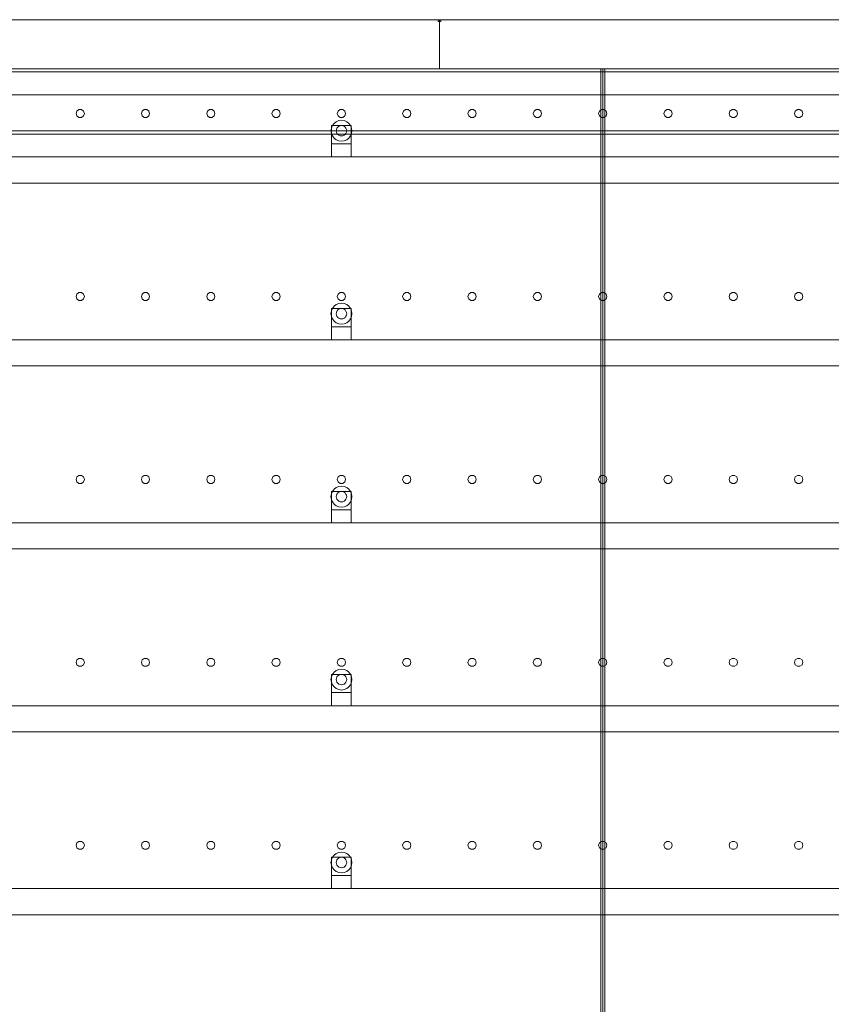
# Model space of a CAD drawing. Header units: millimetres. Extents: x -2233 to 65662, y -50530 to 6847.
# Tile 763 of 802: x 55569 to 56811, y 1493 to 3000. Entities that reach past the tile are written whole.
import ezdxf

# ---------------------------------------------------------------- set-up
doc = ezdxf.new("R2010")
doc.units = ezdxf.units.MM
doc.layers.add('lateral_secador', color=7, linetype='Continuous', lineweight=0)

msp = doc.modelspace()

# ---------------------------------------------------------------- linework, layer by layer
at = {"layer": 'lateral_secador'}
for p, q in [((55211.134, 3000), (56211.134, 3000)), ((56209.134, 3000), (56213.134, 3000)), ((56209.134, 3000), (56209.134, 2997)), ((56211.134, 2925), (56211.134, 3000)), ((56211.134, 3000), (57211.134, 3000)), ((56213.134, 2997), (56213.134, 3000)), ((56209.134, 2997), (56213.134, 2997)), ((40461.134, 2925), (60461.134, 2925)), ((55211.134, 2925), (56211.134, 2925)), ((55561.134, 2925), (56461.134, 2925)), ((56211.134, 2925), (57211.134, 2925)), ((56458.134, 2925), (56464.134, 2925)), ((56458.134, 2925), (56458.134, 60)), ((56461.134, 0), (56461.134, 2925)), ((56461.134, 2925), (57461.134, 2925)), ((56464.134, 60), (56464.134, 2925)), ((40461.134, 2920), (60461.134, 2920)), ((40461.134, 2885), (60461.134, 2885)), ((55655.997, 2860.082), (55654.784, 2856.35)), ((55654.784, 2856.35), (55655.997, 2852.618)), ((55659.172, 2862.389), (55655.997, 2860.082)), ((55655.997, 2852.618), (55659.172, 2850.311)), ((55663.096, 2862.389), (55659.172, 2862.389)), ((55659.172, 2850.311), (55663.096, 2850.311)), ((55666.271, 2860.082), (55663.096, 2862.389)), ((55663.096, 2850.311), (55666.271, 2852.618)), ((55667.484, 2856.35), (55666.271, 2860.082)), ((55666.271, 2852.618), (55667.484, 2856.35)), ((55755.997, 2860.082), (55754.784, 2856.35)), ((55754.784, 2856.35), (55755.997, 2852.618)), ((55759.172, 2862.389), (55755.997, 2860.082)), ((55755.997, 2852.618), (55759.172, 2850.311)), ((55763.096, 2862.389), (55759.172, 2862.389)), ((55759.172, 2850.311), (55763.096, 2850.311)), ((55766.271, 2860.082), (55763.096, 2862.389)), ((55763.096, 2850.311), (55766.271, 2852.618)), ((55767.484, 2856.35), (55766.271, 2860.082)), ((55766.271, 2852.618), (55767.484, 2856.35)), ((55855.997, 2860.082), (55854.784, 2856.35)), ((55854.784, 2856.35), (55855.997, 2852.618)), ((55859.172, 2862.389), (55855.997, 2860.082)), ((55855.997, 2852.618), (55859.172, 2850.311)), ((55863.096, 2862.389), (55859.172, 2862.389)), ((55859.172, 2850.311), (55863.096, 2850.311)), ((55866.271, 2860.082), (55863.096, 2862.389)), ((55863.096, 2850.311), (55866.271, 2852.618)), ((55867.484, 2856.35), (55866.271, 2860.082)), ((55866.271, 2852.618), (55867.484, 2856.35)), ((55955.997, 2860.082), (55954.784, 2856.35)), ((55954.784, 2856.35), (55955.997, 2852.618)), ((55959.172, 2862.389), (55955.997, 2860.082)), ((55955.997, 2852.618), (55959.172, 2850.311)), ((55963.096, 2862.389), (55959.172, 2862.389)), ((55959.172, 2850.311), (55963.096, 2850.311)), ((55966.271, 2860.082), (55963.096, 2862.389)), ((55963.096, 2850.311), (55966.271, 2852.618)), ((55967.484, 2856.35), (55966.271, 2860.082)), ((55966.271, 2852.618), (55967.484, 2856.35)), ((56055.997, 2860.082), (56054.784, 2856.35)), ((56054.784, 2856.35), (56055.997, 2852.618)), ((56059.172, 2862.389), (56055.997, 2860.082)), ((56055.997, 2852.618), (56059.172, 2850.311)), ((56063.096, 2862.389), (56059.172, 2862.389)), ((56059.172, 2850.311), (56063.096, 2850.311)), ((56066.271, 2860.082), (56063.096, 2862.389)), ((56063.096, 2850.311), (56066.271, 2852.618)), ((56067.484, 2856.35), (56066.271, 2860.082)), ((56066.271, 2852.618), (56067.484, 2856.35)), ((56155.997, 2860.082), (56154.784, 2856.35)), ((56154.784, 2856.35), (56155.997, 2852.618)), ((56159.172, 2862.389), (56155.997, 2860.082)), ((56155.997, 2852.618), (56159.172, 2850.311)), ((56163.096, 2862.389), (56159.172, 2862.389)), ((56159.172, 2850.311), (56163.096, 2850.311)), ((56166.271, 2860.082), (56163.096, 2862.389)), ((56163.096, 2850.311), (56166.271, 2852.618)), ((56167.484, 2856.35), (56166.271, 2860.082)), ((56166.271, 2852.618), (56167.484, 2856.35)), ((56255.997, 2860.082), (56254.784, 2856.35)), ((56254.784, 2856.35), (56255.997, 2852.618)), ((56259.172, 2862.389), (56255.997, 2860.082)), ((56255.997, 2852.618), (56259.172, 2850.311)), ((56263.096, 2862.389), (56259.172, 2862.389)), ((56259.172, 2850.311), (56263.096, 2850.311)), ((56266.271, 2860.082), (56263.096, 2862.389)), ((56263.096, 2850.311), (56266.271, 2852.618)), ((56267.484, 2856.35), (56266.271, 2860.082)), ((56266.271, 2852.618), (56267.484, 2856.35)), ((56355.997, 2860.082), (56354.784, 2856.35)), ((56354.784, 2856.35), (56355.997, 2852.618)), ((56359.172, 2862.389), (56355.997, 2860.082)), ((56355.997, 2852.618), (56359.172, 2850.311)), ((56363.096, 2862.389), (56359.172, 2862.389)), ((56359.172, 2850.311), (56363.096, 2850.311)), ((56366.271, 2860.082), (56363.096, 2862.389)), ((56363.096, 2850.311), (56366.271, 2852.618)), ((56367.484, 2856.35), (56366.271, 2860.082)), ((56366.271, 2852.618), (56367.484, 2856.35)), ((56455.997, 2860.082), (56454.784, 2856.35)), ((56454.784, 2856.35), (56455.997, 2852.618)), ((56459.172, 2862.389), (56455.997, 2860.082)), ((56455.997, 2852.618), (56459.172, 2850.311)), ((56463.096, 2862.389), (56459.172, 2862.389)), ((56459.172, 2850.311), (56463.096, 2850.311)), ((56466.271, 2860.082), (56463.096, 2862.389)), ((56463.096, 2850.311), (56466.271, 2852.618)), ((56467.484, 2856.35), (56466.271, 2860.082)), ((56466.271, 2852.618), (56467.484, 2856.35)), ((56555.997, 2860.082), (56554.784, 2856.35)), ((56554.784, 2856.35), (56555.997, 2852.618)), ((56559.172, 2862.389), (56555.997, 2860.082)), ((56555.997, 2852.618), (56559.172, 2850.311)), ((56563.096, 2862.389), (56559.172, 2862.389)), ((56559.172, 2850.311), (56563.096, 2850.311)), ((56566.271, 2860.082), (56563.096, 2862.389)), ((56563.096, 2850.311), (56566.271, 2852.618)), ((56567.484, 2856.35), (56566.271, 2860.082)), ((56566.271, 2852.618), (56567.484, 2856.35)), ((56655.997, 2860.082), (56654.784, 2856.35)), ((56654.784, 2856.35), (56655.997, 2852.618)), ((56659.172, 2862.389), (56655.997, 2860.082)), ((56655.997, 2852.618), (56659.172, 2850.311)), ((56663.096, 2862.389), (56659.172, 2862.389)), ((56659.172, 2850.311), (56663.096, 2850.311)), ((56666.271, 2860.082), (56663.096, 2862.389)), ((56663.096, 2850.311), (56666.271, 2852.618)), ((56667.484, 2856.35), (56666.271, 2860.082)), ((56666.271, 2852.618), (56667.484, 2856.35)), ((56755.997, 2860.082), (56754.784, 2856.35)), ((56754.784, 2856.35), (56755.997, 2852.618)), ((56759.172, 2862.389), (56755.997, 2860.082)), ((56755.997, 2852.618), (56759.172, 2850.311)), ((56763.096, 2862.389), (56759.172, 2862.389)), ((56759.172, 2850.311), (56763.096, 2850.311)), ((56766.271, 2860.082), (56763.096, 2862.389)), ((56763.096, 2850.311), (56766.271, 2852.618)), ((56767.484, 2856.35), (56766.271, 2860.082)), ((56766.271, 2852.618), (56767.484, 2856.35)), ((56045.679, 2834.141), (56045.134, 2830)), ((56047.277, 2838), (56045.679, 2834.141)), ((56046.134, 2838), (56076.134, 2838)), ((56046.134, 2838), (56046.134, 2810)), ((56049.82, 2841.314), (56047.277, 2838)), ((56053.134, 2843.856), (56049.82, 2841.314)), ((56056.993, 2845.455), (56053.134, 2843.856)), ((56054.206, 2834), (56053.406, 2832.071)), ((56055.477, 2835.657), (56054.206, 2834)), ((56057.134, 2836.928), (56055.477, 2835.657)), ((56061.134, 2846), (56056.993, 2845.455)), ((56059.063, 2837.727), (56057.134, 2836.928)), ((56061.134, 2838), (56059.063, 2837.727)), ((56065.275, 2845.455), (56061.134, 2846)), ((56063.204, 2837.727), (56061.134, 2838)), ((56065.134, 2836.928), (56063.204, 2837.727)), ((56066.791, 2835.657), (56065.134, 2836.928)), ((56069.134, 2843.856), (56065.275, 2845.455)), ((56068.062, 2834), (56066.791, 2835.657)), ((56068.861, 2832.071), (56068.062, 2834)), ((56072.448, 2841.314), (56069.134, 2843.856)), ((56074.99, 2838), (56072.448, 2841.314)), ((56076.589, 2834.141), (56074.99, 2838)), ((56076.134, 2810), (56076.134, 2838)), ((56077.134, 2830), (56076.589, 2834.141)), ((40461.134, 2830), (60461.134, 2830)), ((40461.134, 2825), (60461.134, 2825)), ((56045.134, 2830), (56045.679, 2825.859)), ((56045.679, 2825.859), (56047.277, 2822)), ((56047.277, 2822), (56049.82, 2818.686)), ((56049.82, 2818.686), (56053.134, 2816.144)), ((56053.406, 2832.071), (56053.134, 2830)), ((56053.134, 2830), (56053.406, 2827.929)), ((56053.406, 2827.929), (56054.206, 2826)), ((56054.206, 2826), (56055.477, 2824.343)), ((56055.477, 2824.343), (56057.134, 2823.072)), ((56057.134, 2823.072), (56059.063, 2822.273)), ((56059.063, 2822.273), (56061.134, 2822)), ((56061.134, 2822), (56063.204, 2822.273)), ((56063.204, 2822.273), (56065.134, 2823.072)), ((56065.134, 2823.072), (56066.791, 2824.343)), ((56066.791, 2824.343), (56068.062, 2826)), ((56068.062, 2826), (56068.861, 2827.929)), ((56069.134, 2830), (56068.861, 2832.071)), ((56068.861, 2827.929), (56069.134, 2830)), ((56069.134, 2816.144), (56072.448, 2818.686)), ((56072.448, 2818.686), (56074.99, 2822)), ((56074.99, 2822), (56076.589, 2825.859)), ((56076.589, 2825.859), (56077.134, 2830)), ((56046.134, 2810), (56076.134, 2810)), ((56046.134, 2810), (56046.134, 2790)), ((56053.134, 2816.144), (56056.993, 2814.545)), ((56056.993, 2814.545), (56061.134, 2814)), ((56061.134, 2814), (56065.275, 2814.545)), ((56065.275, 2814.545), (56069.134, 2816.144)), ((56076.134, 2790), (56076.134, 2810)), ((40811.134, 2790), (60111.134, 2790)), ((56046.134, 2790), (56076.134, 2790)), ((40811.134, 2750), (60111.134, 2750)), ((55655.997, 2580.082), (55654.784, 2576.35)), ((55659.172, 2582.389), (55655.997, 2580.082)), ((55663.096, 2582.389), (55659.172, 2582.389)), ((55666.271, 2580.082), (55663.096, 2582.389)), ((55667.484, 2576.35), (55666.271, 2580.082)), ((55755.997, 2580.082), (55754.784, 2576.35)), ((55759.172, 2582.389), (55755.997, 2580.082)), ((55763.096, 2582.389), (55759.172, 2582.389)), ((55766.271, 2580.082), (55763.096, 2582.389)), ((55767.484, 2576.35), (55766.271, 2580.082)), ((55855.997, 2580.082), (55854.784, 2576.35)), ((55859.172, 2582.389), (55855.997, 2580.082)), ((55863.096, 2582.389), (55859.172, 2582.389)), ((55866.271, 2580.082), (55863.096, 2582.389)), ((55867.484, 2576.35), (55866.271, 2580.082)), ((55955.997, 2580.082), (55954.784, 2576.35)), ((55959.172, 2582.389), (55955.997, 2580.082)), ((55963.096, 2582.389), (55959.172, 2582.389)), ((55966.271, 2580.082), (55963.096, 2582.389)), ((55967.484, 2576.35), (55966.271, 2580.082)), ((56055.997, 2580.082), (56054.784, 2576.35)), ((56059.172, 2582.389), (56055.997, 2580.082)), ((56063.096, 2582.389), (56059.172, 2582.389)), ((56066.271, 2580.082), (56063.096, 2582.389)), ((56067.484, 2576.35), (56066.271, 2580.082)), ((56155.997, 2580.082), (56154.784, 2576.35)), ((56159.172, 2582.389), (56155.997, 2580.082)), ((56163.096, 2582.389), (56159.172, 2582.389)), ((56166.271, 2580.082), (56163.096, 2582.389)), ((56167.484, 2576.35), (56166.271, 2580.082)), ((56255.997, 2580.082), (56254.784, 2576.35)), ((56259.172, 2582.389), (56255.997, 2580.082)), ((56263.096, 2582.389), (56259.172, 2582.389)), ((56266.271, 2580.082), (56263.096, 2582.389)), ((56267.484, 2576.35), (56266.271, 2580.082)), ((56355.997, 2580.082), (56354.784, 2576.35)), ((56359.172, 2582.389), (56355.997, 2580.082)), ((56363.096, 2582.389), (56359.172, 2582.389)), ((56366.271, 2580.082), (56363.096, 2582.389)), ((56367.484, 2576.35), (56366.271, 2580.082)), ((56455.997, 2580.082), (56454.784, 2576.35)), ((56459.172, 2582.389), (56455.997, 2580.082)), ((56463.096, 2582.389), (56459.172, 2582.389)), ((56466.271, 2580.082), (56463.096, 2582.389)), ((56467.484, 2576.35), (56466.271, 2580.082)), ((56555.997, 2580.082), (56554.784, 2576.35)), ((56559.172, 2582.389), (56555.997, 2580.082)), ((56563.096, 2582.389), (56559.172, 2582.389)), ((56566.271, 2580.082), (56563.096, 2582.389)), ((56567.484, 2576.35), (56566.271, 2580.082)), ((56655.997, 2580.082), (56654.784, 2576.35)), ((56659.172, 2582.389), (56655.997, 2580.082)), ((56663.096, 2582.389), (56659.172, 2582.389)), ((56666.271, 2580.082), (56663.096, 2582.389)), ((56667.484, 2576.35), (56666.271, 2580.082)), ((56755.997, 2580.082), (56754.784, 2576.35)), ((56759.172, 2582.389), (56755.997, 2580.082)), ((56763.096, 2582.389), (56759.172, 2582.389)), ((56766.271, 2580.082), (56763.096, 2582.389)), ((56767.484, 2576.35), (56766.271, 2580.082)), ((55654.784, 2576.35), (55655.997, 2572.618)), ((55655.997, 2572.618), (55659.172, 2570.311)), ((55659.172, 2570.311), (55663.096, 2570.311)), ((55663.096, 2570.311), (55666.271, 2572.618)), ((55666.271, 2572.618), (55667.484, 2576.35)), ((55754.784, 2576.35), (55755.997, 2572.618)), ((55755.997, 2572.618), (55759.172, 2570.311)), ((55759.172, 2570.311), (55763.096, 2570.311)), ((55763.096, 2570.311), (55766.271, 2572.618)), ((55766.271, 2572.618), (55767.484, 2576.35)), ((55854.784, 2576.35), (55855.997, 2572.618)), ((55855.997, 2572.618), (55859.172, 2570.311)), ((55859.172, 2570.311), (55863.096, 2570.311)), ((55863.096, 2570.311), (55866.271, 2572.618)), ((55866.271, 2572.618), (55867.484, 2576.35)), ((55954.784, 2576.35), (55955.997, 2572.618)), ((55955.997, 2572.618), (55959.172, 2570.311)), ((55959.172, 2570.311), (55963.096, 2570.311)), ((55963.096, 2570.311), (55966.271, 2572.618)), ((55966.271, 2572.618), (55967.484, 2576.35)), ((56053.134, 2563.856), (56049.82, 2561.314)), ((56056.993, 2565.455), (56053.134, 2563.856)), ((56054.784, 2576.35), (56055.997, 2572.618)), ((56055.997, 2572.618), (56059.172, 2570.311)), ((56061.134, 2566), (56056.993, 2565.455)), ((56059.172, 2570.311), (56063.096, 2570.311)), ((56065.275, 2565.455), (56061.134, 2566)), ((56063.096, 2570.311), (56066.271, 2572.618)), ((56069.134, 2563.856), (56065.275, 2565.455)), ((56066.271, 2572.618), (56067.484, 2576.35)), ((56072.448, 2561.314), (56069.134, 2563.856)), ((56154.784, 2576.35), (56155.997, 2572.618)), ((56155.997, 2572.618), (56159.172, 2570.311)), ((56159.172, 2570.311), (56163.096, 2570.311)), ((56163.096, 2570.311), (56166.271, 2572.618)), ((56166.271, 2572.618), (56167.484, 2576.35)), ((56254.784, 2576.35), (56255.997, 2572.618)), ((56255.997, 2572.618), (56259.172, 2570.311)), ((56259.172, 2570.311), (56263.096, 2570.311)), ((56263.096, 2570.311), (56266.271, 2572.618)), ((56266.271, 2572.618), (56267.484, 2576.35)), ((56354.784, 2576.35), (56355.997, 2572.618)), ((56355.997, 2572.618), (56359.172, 2570.311)), ((56359.172, 2570.311), (56363.096, 2570.311)), ((56363.096, 2570.311), (56366.271, 2572.618)), ((56366.271, 2572.618), (56367.484, 2576.35)), ((56454.784, 2576.35), (56455.997, 2572.618)), ((56455.997, 2572.618), (56459.172, 2570.311)), ((56459.172, 2570.311), (56463.096, 2570.311)), ((56463.096, 2570.311), (56466.271, 2572.618)), ((56466.271, 2572.618), (56467.484, 2576.35)), ((56554.784, 2576.35), (56555.997, 2572.618)), ((56555.997, 2572.618), (56559.172, 2570.311)), ((56559.172, 2570.311), (56563.096, 2570.311)), ((56563.096, 2570.311), (56566.271, 2572.618)), ((56566.271, 2572.618), (56567.484, 2576.35)), ((56654.784, 2576.35), (56655.997, 2572.618)), ((56655.997, 2572.618), (56659.172, 2570.311)), ((56659.172, 2570.311), (56663.096, 2570.311)), ((56663.096, 2570.311), (56666.271, 2572.618)), ((56666.271, 2572.618), (56667.484, 2576.35)), ((56754.784, 2576.35), (56755.997, 2572.618)), ((56755.997, 2572.618), (56759.172, 2570.311)), ((56759.172, 2570.311), (56763.096, 2570.311)), ((56763.096, 2570.311), (56766.271, 2572.618)), ((56766.271, 2572.618), (56767.484, 2576.35)), ((56045.679, 2554.141), (56045.134, 2550)), ((56045.134, 2550), (56045.679, 2545.859)), ((56047.277, 2558), (56045.679, 2554.141)), ((56046.134, 2558), (56076.134, 2558)), ((56046.134, 2558), (56046.134, 2530)), ((56049.82, 2561.314), (56047.277, 2558)), ((56053.406, 2552.071), (56053.134, 2550)), ((56053.134, 2550), (56053.406, 2547.929)), ((56054.206, 2554), (56053.406, 2552.071)), ((56053.406, 2547.929), (56054.206, 2546)), ((56055.477, 2555.657), (56054.206, 2554)), ((56057.134, 2556.928), (56055.477, 2555.657)), ((56059.063, 2557.727), (56057.134, 2556.928)), ((56061.134, 2558), (56059.063, 2557.727)), ((56063.204, 2557.727), (56061.134, 2558)), ((56065.134, 2556.928), (56063.204, 2557.727)), ((56066.791, 2555.657), (56065.134, 2556.928)), ((56068.062, 2554), (56066.791, 2555.657)), ((56068.861, 2552.071), (56068.062, 2554)), ((56068.062, 2546), (56068.861, 2547.929)), ((56069.134, 2550), (56068.861, 2552.071)), ((56068.861, 2547.929), (56069.134, 2550)), ((56074.99, 2558), (56072.448, 2561.314)), ((56076.589, 2554.141), (56074.99, 2558)), ((56076.134, 2530), (56076.134, 2558)), ((56077.134, 2550), (56076.589, 2554.141)), ((56076.589, 2545.859), (56077.134, 2550)), ((56045.679, 2545.859), (56047.277, 2542)), ((56047.277, 2542), (56049.82, 2538.686)), ((56049.82, 2538.686), (56053.134, 2536.144)), ((56053.134, 2536.144), (56056.993, 2534.545)), ((56054.206, 2546), (56055.477, 2544.343)), ((56055.477, 2544.343), (56057.134, 2543.072)), ((56056.993, 2534.545), (56061.134, 2534)), ((56057.134, 2543.072), (56059.063, 2542.273)), ((56059.063, 2542.273), (56061.134, 2542)), ((56061.134, 2542), (56063.204, 2542.273)), ((56061.134, 2534), (56065.275, 2534.545)), ((56063.204, 2542.273), (56065.134, 2543.072)), ((56065.134, 2543.072), (56066.791, 2544.343)), ((56065.275, 2534.545), (56069.134, 2536.144)), ((56066.791, 2544.343), (56068.062, 2546)), ((56069.134, 2536.144), (56072.448, 2538.686)), ((56072.448, 2538.686), (56074.99, 2542)), ((56074.99, 2542), (56076.589, 2545.859)), ((56046.134, 2530), (56076.134, 2530)), ((56046.134, 2530), (56046.134, 2510)), ((56076.134, 2510), (56076.134, 2530)), ((40811.134, 2510), (60111.134, 2510)), ((56046.134, 2510), (56076.134, 2510)), ((40811.134, 2470), (60111.134, 2470)), ((55655.997, 2300.082), (55654.784, 2296.35)), ((55654.784, 2296.35), (55655.997, 2292.618)), ((55659.172, 2302.389), (55655.997, 2300.082)), ((55655.997, 2292.618), (55659.172, 2290.311)), ((55663.096, 2302.389), (55659.172, 2302.389)), ((55666.271, 2300.082), (55663.096, 2302.389)), ((55663.096, 2290.311), (55666.271, 2292.618)), ((55667.484, 2296.35), (55666.271, 2300.082)), ((55666.271, 2292.618), (55667.484, 2296.35)), ((55755.997, 2300.082), (55754.784, 2296.35)), ((55754.784, 2296.35), (55755.997, 2292.618)), ((55759.172, 2302.389), (55755.997, 2300.082)), ((55755.997, 2292.618), (55759.172, 2290.311)), ((55763.096, 2302.389), (55759.172, 2302.389)), ((55766.271, 2300.082), (55763.096, 2302.389)), ((55763.096, 2290.311), (55766.271, 2292.618)), ((55767.484, 2296.35), (55766.271, 2300.082)), ((55766.271, 2292.618), (55767.484, 2296.35)), ((55855.997, 2300.082), (55854.784, 2296.35)), ((55854.784, 2296.35), (55855.997, 2292.618)), ((55859.172, 2302.389), (55855.997, 2300.082)), ((55855.997, 2292.618), (55859.172, 2290.311)), ((55863.096, 2302.389), (55859.172, 2302.389)), ((55866.271, 2300.082), (55863.096, 2302.389)), ((55863.096, 2290.311), (55866.271, 2292.618)), ((55867.484, 2296.35), (55866.271, 2300.082)), ((55866.271, 2292.618), (55867.484, 2296.35)), ((55955.997, 2300.082), (55954.784, 2296.35)), ((55954.784, 2296.35), (55955.997, 2292.618)), ((55959.172, 2302.389), (55955.997, 2300.082)), ((55955.997, 2292.618), (55959.172, 2290.311)), ((55963.096, 2302.389), (55959.172, 2302.389)), ((55966.271, 2300.082), (55963.096, 2302.389)), ((55963.096, 2290.311), (55966.271, 2292.618)), ((55967.484, 2296.35), (55966.271, 2300.082)), ((55966.271, 2292.618), (55967.484, 2296.35)), ((56055.997, 2300.082), (56054.784, 2296.35)), ((56054.784, 2296.35), (56055.997, 2292.618)), ((56059.172, 2302.389), (56055.997, 2300.082)), ((56055.997, 2292.618), (56059.172, 2290.311)), ((56063.096, 2302.389), (56059.172, 2302.389)), ((56066.271, 2300.082), (56063.096, 2302.389)), ((56063.096, 2290.311), (56066.271, 2292.618)), ((56067.484, 2296.35), (56066.271, 2300.082)), ((56066.271, 2292.618), (56067.484, 2296.35)), ((56155.997, 2300.082), (56154.784, 2296.35)), ((56154.784, 2296.35), (56155.997, 2292.618)), ((56159.172, 2302.389), (56155.997, 2300.082)), ((56155.997, 2292.618), (56159.172, 2290.311)), ((56163.096, 2302.389), (56159.172, 2302.389)), ((56166.271, 2300.082), (56163.096, 2302.389)), ((56163.096, 2290.311), (56166.271, 2292.618)), ((56167.484, 2296.35), (56166.271, 2300.082)), ((56166.271, 2292.618), (56167.484, 2296.35)), ((56255.997, 2300.082), (56254.784, 2296.35)), ((56254.784, 2296.35), (56255.997, 2292.618)), ((56259.172, 2302.389), (56255.997, 2300.082)), ((56255.997, 2292.618), (56259.172, 2290.311)), ((56263.096, 2302.389), (56259.172, 2302.389)), ((56266.271, 2300.082), (56263.096, 2302.389)), ((56263.096, 2290.311), (56266.271, 2292.618)), ((56267.484, 2296.35), (56266.271, 2300.082)), ((56266.271, 2292.618), (56267.484, 2296.35)), ((56355.997, 2300.082), (56354.784, 2296.35)), ((56354.784, 2296.35), (56355.997, 2292.618)), ((56359.172, 2302.389), (56355.997, 2300.082)), ((56355.997, 2292.618), (56359.172, 2290.311)), ((56363.096, 2302.389), (56359.172, 2302.389)), ((56366.271, 2300.082), (56363.096, 2302.389)), ((56363.096, 2290.311), (56366.271, 2292.618)), ((56367.484, 2296.35), (56366.271, 2300.082)), ((56366.271, 2292.618), (56367.484, 2296.35)), ((56455.997, 2300.082), (56454.784, 2296.35)), ((56454.784, 2296.35), (56455.997, 2292.618)), ((56459.172, 2302.389), (56455.997, 2300.082)), ((56455.997, 2292.618), (56459.172, 2290.311)), ((56463.096, 2302.389), (56459.172, 2302.389)), ((56466.271, 2300.082), (56463.096, 2302.389)), ((56463.096, 2290.311), (56466.271, 2292.618)), ((56467.484, 2296.35), (56466.271, 2300.082)), ((56466.271, 2292.618), (56467.484, 2296.35)), ((56555.997, 2300.082), (56554.784, 2296.35)), ((56554.784, 2296.35), (56555.997, 2292.618)), ((56559.172, 2302.389), (56555.997, 2300.082)), ((56555.997, 2292.618), (56559.172, 2290.311)), ((56563.096, 2302.389), (56559.172, 2302.389)), ((56566.271, 2300.082), (56563.096, 2302.389)), ((56563.096, 2290.311), (56566.271, 2292.618)), ((56567.484, 2296.35), (56566.271, 2300.082)), ((56566.271, 2292.618), (56567.484, 2296.35)), ((56655.997, 2300.082), (56654.784, 2296.35)), ((56654.784, 2296.35), (56655.997, 2292.618)), ((56659.172, 2302.389), (56655.997, 2300.082)), ((56655.997, 2292.618), (56659.172, 2290.311)), ((56663.096, 2302.389), (56659.172, 2302.389)), ((56666.271, 2300.082), (56663.096, 2302.389)), ((56663.096, 2290.311), (56666.271, 2292.618)), ((56667.484, 2296.35), (56666.271, 2300.082)), ((56666.271, 2292.618), (56667.484, 2296.35)), ((56755.997, 2300.082), (56754.784, 2296.35)), ((56754.784, 2296.35), (56755.997, 2292.618)), ((56759.172, 2302.389), (56755.997, 2300.082)), ((56755.997, 2292.618), (56759.172, 2290.311)), ((56763.096, 2302.389), (56759.172, 2302.389)), ((56766.271, 2300.082), (56763.096, 2302.389)), ((56763.096, 2290.311), (56766.271, 2292.618)), ((56767.484, 2296.35), (56766.271, 2300.082)), ((56766.271, 2292.618), (56767.484, 2296.35)), ((55659.172, 2290.311), (55663.096, 2290.311)), ((55759.172, 2290.311), (55763.096, 2290.311)), ((55859.172, 2290.311), (55863.096, 2290.311)), ((55959.172, 2290.311), (55963.096, 2290.311)), ((56047.277, 2278), (56045.679, 2274.141)), ((56046.134, 2278), (56076.134, 2278)), ((56046.134, 2278), (56046.134, 2250)), ((56049.82, 2281.314), (56047.277, 2278)), ((56053.134, 2283.856), (56049.82, 2281.314)), ((56056.993, 2285.455), (56053.134, 2283.856)), ((56055.477, 2275.657), (56054.206, 2274)), ((56057.134, 2276.928), (56055.477, 2275.657)), ((56061.134, 2286), (56056.993, 2285.455)), ((56059.063, 2277.727), (56057.134, 2276.928)), ((56061.134, 2278), (56059.063, 2277.727)), ((56059.172, 2290.311), (56063.096, 2290.311)), ((56065.275, 2285.455), (56061.134, 2286)), ((56063.204, 2277.727), (56061.134, 2278)), ((56065.134, 2276.928), (56063.204, 2277.727)), ((56066.791, 2275.657), (56065.134, 2276.928)), ((56069.134, 2283.856), (56065.275, 2285.455)), ((56068.062, 2274), (56066.791, 2275.657)), ((56072.448, 2281.314), (56069.134, 2283.856)), ((56074.99, 2278), (56072.448, 2281.314)), ((56076.589, 2274.141), (56074.99, 2278)), ((56076.134, 2250), (56076.134, 2278)), ((56159.172, 2290.311), (56163.096, 2290.311)), ((56259.172, 2290.311), (56263.096, 2290.311)), ((56359.172, 2290.311), (56363.096, 2290.311)), ((56459.172, 2290.311), (56463.096, 2290.311)), ((56559.172, 2290.311), (56563.096, 2290.311)), ((56659.172, 2290.311), (56663.096, 2290.311)), ((56759.172, 2290.311), (56763.096, 2290.311)), ((56045.679, 2274.141), (56045.134, 2270)), ((56045.134, 2270), (56045.679, 2265.859)), ((56045.679, 2265.859), (56047.277, 2262)), ((56047.277, 2262), (56049.82, 2258.686)), ((56053.406, 2272.071), (56053.134, 2270)), ((56053.134, 2270), (56053.406, 2267.929)), ((56054.206, 2274), (56053.406, 2272.071)), ((56053.406, 2267.929), (56054.206, 2266)), ((56054.206, 2266), (56055.477, 2264.343)), ((56055.477, 2264.343), (56057.134, 2263.072)), ((56057.134, 2263.072), (56059.063, 2262.273)), ((56059.063, 2262.273), (56061.134, 2262)), ((56061.134, 2262), (56063.204, 2262.273)), ((56063.204, 2262.273), (56065.134, 2263.072)), ((56065.134, 2263.072), (56066.791, 2264.343)), ((56066.791, 2264.343), (56068.062, 2266)), ((56068.861, 2272.071), (56068.062, 2274)), ((56068.062, 2266), (56068.861, 2267.929)), ((56069.134, 2270), (56068.861, 2272.071)), ((56068.861, 2267.929), (56069.134, 2270)), ((56072.448, 2258.686), (56074.99, 2262)), ((56074.99, 2262), (56076.589, 2265.859)), ((56077.134, 2270), (56076.589, 2274.141)), ((56076.589, 2265.859), (56077.134, 2270)), ((56046.134, 2250), (56076.134, 2250)), ((56046.134, 2250), (56046.134, 2230)), ((56049.82, 2258.686), (56053.134, 2256.144)), ((56053.134, 2256.144), (56056.993, 2254.545)), ((56056.993, 2254.545), (56061.134, 2254)), ((56061.134, 2254), (56065.275, 2254.545)), ((56065.275, 2254.545), (56069.134, 2256.144)), ((56069.134, 2256.144), (56072.448, 2258.686)), ((56076.134, 2230), (56076.134, 2250)), ((40811.134, 2230), (60111.134, 2230)), ((56046.134, 2230), (56076.134, 2230)), ((40811.134, 2190), (60111.134, 2190)), ((55655.997, 2020.082), (55654.784, 2016.35)), ((55659.172, 2022.389), (55655.997, 2020.082)), ((55663.096, 2022.389), (55659.172, 2022.389)), ((55666.271, 2020.082), (55663.096, 2022.389)), ((55667.484, 2016.35), (55666.271, 2020.082)), ((55755.997, 2020.082), (55754.784, 2016.35)), ((55759.172, 2022.389), (55755.997, 2020.082)), ((55763.096, 2022.389), (55759.172, 2022.389)), ((55766.271, 2020.082), (55763.096, 2022.389)), ((55767.484, 2016.35), (55766.271, 2020.082)), ((55855.997, 2020.082), (55854.784, 2016.35)), ((55859.172, 2022.389), (55855.997, 2020.082)), ((55863.096, 2022.389), (55859.172, 2022.389)), ((55866.271, 2020.082), (55863.096, 2022.389)), ((55867.484, 2016.35), (55866.271, 2020.082)), ((55955.997, 2020.082), (55954.784, 2016.35)), ((55959.172, 2022.389), (55955.997, 2020.082)), ((55963.096, 2022.389), (55959.172, 2022.389)), ((55966.271, 2020.082), (55963.096, 2022.389)), ((55967.484, 2016.35), (55966.271, 2020.082)), ((56055.997, 2020.082), (56054.784, 2016.35)), ((56059.172, 2022.389), (56055.997, 2020.082)), ((56063.096, 2022.389), (56059.172, 2022.389)), ((56066.271, 2020.082), (56063.096, 2022.389)), ((56067.484, 2016.35), (56066.271, 2020.082)), ((56155.997, 2020.082), (56154.784, 2016.35)), ((56159.172, 2022.389), (56155.997, 2020.082)), ((56163.096, 2022.389), (56159.172, 2022.389)), ((56166.271, 2020.082), (56163.096, 2022.389)), ((56167.484, 2016.35), (56166.271, 2020.082)), ((56255.997, 2020.082), (56254.784, 2016.35)), ((56259.172, 2022.389), (56255.997, 2020.082)), ((56263.096, 2022.389), (56259.172, 2022.389)), ((56266.271, 2020.082), (56263.096, 2022.389)), ((56267.484, 2016.35), (56266.271, 2020.082)), ((56355.997, 2020.082), (56354.784, 2016.35)), ((56359.172, 2022.389), (56355.997, 2020.082)), ((56363.096, 2022.389), (56359.172, 2022.389)), ((56366.271, 2020.082), (56363.096, 2022.389)), ((56367.484, 2016.35), (56366.271, 2020.082)), ((56455.997, 2020.082), (56454.784, 2016.35)), ((56459.172, 2022.389), (56455.997, 2020.082)), ((56463.096, 2022.389), (56459.172, 2022.389)), ((56466.271, 2020.082), (56463.096, 2022.389)), ((56467.484, 2016.35), (56466.271, 2020.082)), ((56555.997, 2020.082), (56554.784, 2016.35)), ((56559.172, 2022.389), (56555.997, 2020.082)), ((56563.096, 2022.389), (56559.172, 2022.389)), ((56566.271, 2020.082), (56563.096, 2022.389)), ((56567.484, 2016.35), (56566.271, 2020.082)), ((56655.997, 2020.082), (56654.784, 2016.35)), ((56659.172, 2022.389), (56655.997, 2020.082)), ((56663.096, 2022.389), (56659.172, 2022.389)), ((56666.271, 2020.082), (56663.096, 2022.389)), ((56667.484, 2016.35), (56666.271, 2020.082)), ((56755.997, 2020.082), (56754.784, 2016.35)), ((56759.172, 2022.389), (56755.997, 2020.082)), ((56763.096, 2022.389), (56759.172, 2022.389)), ((56766.271, 2020.082), (56763.096, 2022.389)), ((56767.484, 2016.35), (56766.271, 2020.082)), ((55654.784, 2016.35), (55655.997, 2012.618)), ((55655.997, 2012.618), (55659.172, 2010.311)), ((55659.172, 2010.311), (55663.096, 2010.311)), ((55663.096, 2010.311), (55666.271, 2012.618)), ((55666.271, 2012.618), (55667.484, 2016.35)), ((55754.784, 2016.35), (55755.997, 2012.618)), ((55755.997, 2012.618), (55759.172, 2010.311)), ((55759.172, 2010.311), (55763.096, 2010.311)), ((55763.096, 2010.311), (55766.271, 2012.618)), ((55766.271, 2012.618), (55767.484, 2016.35)), ((55854.784, 2016.35), (55855.997, 2012.618)), ((55855.997, 2012.618), (55859.172, 2010.311)), ((55859.172, 2010.311), (55863.096, 2010.311)), ((55863.096, 2010.311), (55866.271, 2012.618)), ((55866.271, 2012.618), (55867.484, 2016.35)), ((55954.784, 2016.35), (55955.997, 2012.618)), ((55955.997, 2012.618), (55959.172, 2010.311)), ((55959.172, 2010.311), (55963.096, 2010.311)), ((55963.096, 2010.311), (55966.271, 2012.618)), ((55966.271, 2012.618), (55967.484, 2016.35)), ((56056.993, 2005.455), (56053.134, 2003.856)), ((56054.784, 2016.35), (56055.997, 2012.618)), ((56055.997, 2012.618), (56059.172, 2010.311)), ((56061.134, 2006), (56056.993, 2005.455)), ((56059.172, 2010.311), (56063.096, 2010.311)), ((56065.275, 2005.455), (56061.134, 2006)), ((56063.096, 2010.311), (56066.271, 2012.618)), ((56069.134, 2003.856), (56065.275, 2005.455)), ((56066.271, 2012.618), (56067.484, 2016.35)), ((56154.784, 2016.35), (56155.997, 2012.618)), ((56155.997, 2012.618), (56159.172, 2010.311)), ((56159.172, 2010.311), (56163.096, 2010.311)), ((56163.096, 2010.311), (56166.271, 2012.618)), ((56166.271, 2012.618), (56167.484, 2016.35)), ((56254.784, 2016.35), (56255.997, 2012.618)), ((56255.997, 2012.618), (56259.172, 2010.311)), ((56259.172, 2010.311), (56263.096, 2010.311)), ((56263.096, 2010.311), (56266.271, 2012.618)), ((56266.271, 2012.618), (56267.484, 2016.35)), ((56354.784, 2016.35), (56355.997, 2012.618)), ((56355.997, 2012.618), (56359.172, 2010.311)), ((56359.172, 2010.311), (56363.096, 2010.311)), ((56363.096, 2010.311), (56366.271, 2012.618)), ((56366.271, 2012.618), (56367.484, 2016.35)), ((56454.784, 2016.35), (56455.997, 2012.618)), ((56455.997, 2012.618), (56459.172, 2010.311)), ((56459.172, 2010.311), (56463.096, 2010.311)), ((56463.096, 2010.311), (56466.271, 2012.618)), ((56466.271, 2012.618), (56467.484, 2016.35)), ((56554.784, 2016.35), (56555.997, 2012.618)), ((56555.997, 2012.618), (56559.172, 2010.311)), ((56559.172, 2010.311), (56563.096, 2010.311)), ((56563.096, 2010.311), (56566.271, 2012.618)), ((56566.271, 2012.618), (56567.484, 2016.35)), ((56654.784, 2016.35), (56655.997, 2012.618)), ((56655.997, 2012.618), (56659.172, 2010.311)), ((56659.172, 2010.311), (56663.096, 2010.311)), ((56663.096, 2010.311), (56666.271, 2012.618)), ((56666.271, 2012.618), (56667.484, 2016.35)), ((56754.784, 2016.35), (56755.997, 2012.618)), ((56755.997, 2012.618), (56759.172, 2010.311)), ((56759.172, 2010.311), (56763.096, 2010.311)), ((56763.096, 2010.311), (56766.271, 2012.618)), ((56766.271, 2012.618), (56767.484, 2016.35)), ((56045.679, 1994.141), (56045.134, 1990)), ((56045.134, 1990), (56045.679, 1985.859)), ((56047.277, 1998), (56045.679, 1994.141)), ((56046.134, 1998), (56076.134, 1998)), ((56046.134, 1998), (56046.134, 1970)), ((56049.82, 2001.314), (56047.277, 1998)), ((56053.134, 2003.856), (56049.82, 2001.314)), ((56053.406, 1992.071), (56053.134, 1990)), ((56053.134, 1990), (56053.406, 1987.929)), ((56054.206, 1994), (56053.406, 1992.071)), ((56055.477, 1995.657), (56054.206, 1994)), ((56057.134, 1996.928), (56055.477, 1995.657)), ((56059.063, 1997.727), (56057.134, 1996.928)), ((56061.134, 1998), (56059.063, 1997.727)), ((56063.204, 1997.727), (56061.134, 1998)), ((56065.134, 1996.928), (56063.204, 1997.727)), ((56066.791, 1995.657), (56065.134, 1996.928)), ((56068.062, 1994), (56066.791, 1995.657)), ((56068.861, 1992.071), (56068.062, 1994)), ((56069.134, 1990), (56068.861, 1992.071)), ((56068.861, 1987.929), (56069.134, 1990)), ((56072.448, 2001.314), (56069.134, 2003.856)), ((56074.99, 1998), (56072.448, 2001.314)), ((56076.589, 1994.141), (56074.99, 1998)), ((56076.134, 1970), (56076.134, 1998)), ((56077.134, 1990), (56076.589, 1994.141)), ((56076.589, 1985.859), (56077.134, 1990)), ((56045.679, 1985.859), (56047.277, 1982)), ((56047.277, 1982), (56049.82, 1978.686)), ((56049.82, 1978.686), (56053.134, 1976.144)), ((56053.134, 1976.144), (56056.993, 1974.545)), ((56053.406, 1987.929), (56054.206, 1986)), ((56054.206, 1986), (56055.477, 1984.343)), ((56055.477, 1984.343), (56057.134, 1983.072)), ((56056.993, 1974.545), (56061.134, 1974)), ((56057.134, 1983.072), (56059.063, 1982.273)), ((56059.063, 1982.273), (56061.134, 1982)), ((56061.134, 1982), (56063.204, 1982.273)), ((56061.134, 1974), (56065.275, 1974.545)), ((56063.204, 1982.273), (56065.134, 1983.072)), ((56065.134, 1983.072), (56066.791, 1984.343)), ((56065.275, 1974.545), (56069.134, 1976.144)), ((56066.791, 1984.343), (56068.062, 1986)), ((56068.062, 1986), (56068.861, 1987.929)), ((56069.134, 1976.144), (56072.448, 1978.686)), ((56072.448, 1978.686), (56074.99, 1982)), ((56074.99, 1982), (56076.589, 1985.859)), ((56046.134, 1970), (56076.134, 1970)), ((56046.134, 1970), (56046.134, 1950)), ((56076.134, 1950), (56076.134, 1970)), ((40811.134, 1950), (60111.134, 1950)), ((56046.134, 1950), (56076.134, 1950)), ((40811.134, 1910), (60111.134, 1910)), ((55655.997, 1740.082), (55654.784, 1736.35)), ((55654.784, 1736.35), (55655.997, 1732.618)), ((55659.172, 1742.389), (55655.997, 1740.082)), ((55663.096, 1742.389), (55659.172, 1742.389)), ((55666.271, 1740.082), (55663.096, 1742.389)), ((55667.484, 1736.35), (55666.271, 1740.082)), ((55666.271, 1732.618), (55667.484, 1736.35)), ((55755.997, 1740.082), (55754.784, 1736.35)), ((55754.784, 1736.35), (55755.997, 1732.618)), ((55759.172, 1742.389), (55755.997, 1740.082)), ((55763.096, 1742.389), (55759.172, 1742.389)), ((55766.271, 1740.082), (55763.096, 1742.389)), ((55767.484, 1736.35), (55766.271, 1740.082)), ((55766.271, 1732.618), (55767.484, 1736.35)), ((55855.997, 1740.082), (55854.784, 1736.35)), ((55854.784, 1736.35), (55855.997, 1732.618)), ((55859.172, 1742.389), (55855.997, 1740.082)), ((55863.096, 1742.389), (55859.172, 1742.389)), ((55866.271, 1740.082), (55863.096, 1742.389)), ((55867.484, 1736.35), (55866.271, 1740.082)), ((55866.271, 1732.618), (55867.484, 1736.35)), ((55955.997, 1740.082), (55954.784, 1736.35)), ((55954.784, 1736.35), (55955.997, 1732.618)), ((55959.172, 1742.389), (55955.997, 1740.082)), ((55963.096, 1742.389), (55959.172, 1742.389)), ((55966.271, 1740.082), (55963.096, 1742.389)), ((55967.484, 1736.35), (55966.271, 1740.082)), ((55966.271, 1732.618), (55967.484, 1736.35)), ((56055.997, 1740.082), (56054.784, 1736.35)), ((56054.784, 1736.35), (56055.997, 1732.618)), ((56059.172, 1742.389), (56055.997, 1740.082)), ((56063.096, 1742.389), (56059.172, 1742.389)), ((56066.271, 1740.082), (56063.096, 1742.389)), ((56067.484, 1736.35), (56066.271, 1740.082)), ((56066.271, 1732.618), (56067.484, 1736.35)), ((56155.997, 1740.082), (56154.784, 1736.35)), ((56154.784, 1736.35), (56155.997, 1732.618)), ((56159.172, 1742.389), (56155.997, 1740.082)), ((56163.096, 1742.389), (56159.172, 1742.389)), ((56166.271, 1740.082), (56163.096, 1742.389)), ((56167.484, 1736.35), (56166.271, 1740.082)), ((56166.271, 1732.618), (56167.484, 1736.35)), ((56255.997, 1740.082), (56254.784, 1736.35)), ((56254.784, 1736.35), (56255.997, 1732.618)), ((56259.172, 1742.389), (56255.997, 1740.082)), ((56263.096, 1742.389), (56259.172, 1742.389)), ((56266.271, 1740.082), (56263.096, 1742.389)), ((56267.484, 1736.35), (56266.271, 1740.082)), ((56266.271, 1732.618), (56267.484, 1736.35)), ((56355.997, 1740.082), (56354.784, 1736.35)), ((56354.784, 1736.35), (56355.997, 1732.618)), ((56359.172, 1742.389), (56355.997, 1740.082)), ((56363.096, 1742.389), (56359.172, 1742.389)), ((56366.271, 1740.082), (56363.096, 1742.389)), ((56367.484, 1736.35), (56366.271, 1740.082)), ((56366.271, 1732.618), (56367.484, 1736.35)), ((56455.997, 1740.082), (56454.784, 1736.35)), ((56454.784, 1736.35), (56455.997, 1732.618)), ((56459.172, 1742.389), (56455.997, 1740.082)), ((56463.096, 1742.389), (56459.172, 1742.389)), ((56466.271, 1740.082), (56463.096, 1742.389)), ((56467.484, 1736.35), (56466.271, 1740.082)), ((56466.271, 1732.618), (56467.484, 1736.35)), ((56555.997, 1740.082), (56554.784, 1736.35)), ((56554.784, 1736.35), (56555.997, 1732.618)), ((56559.172, 1742.389), (56555.997, 1740.082)), ((56563.096, 1742.389), (56559.172, 1742.389)), ((56566.271, 1740.082), (56563.096, 1742.389)), ((56567.484, 1736.35), (56566.271, 1740.082)), ((56566.271, 1732.618), (56567.484, 1736.35)), ((56655.997, 1740.082), (56654.784, 1736.35)), ((56654.784, 1736.35), (56655.997, 1732.618)), ((56659.172, 1742.389), (56655.997, 1740.082)), ((56663.096, 1742.389), (56659.172, 1742.389)), ((56666.271, 1740.082), (56663.096, 1742.389)), ((56667.484, 1736.35), (56666.271, 1740.082)), ((56666.271, 1732.618), (56667.484, 1736.35)), ((56755.997, 1740.082), (56754.784, 1736.35)), ((56754.784, 1736.35), (56755.997, 1732.618)), ((56759.172, 1742.389), (56755.997, 1740.082)), ((56763.096, 1742.389), (56759.172, 1742.389)), ((56766.271, 1740.082), (56763.096, 1742.389)), ((56767.484, 1736.35), (56766.271, 1740.082)), ((56766.271, 1732.618), (56767.484, 1736.35)), ((55655.997, 1732.618), (55659.172, 1730.311)), ((55659.172, 1730.311), (55663.096, 1730.311)), ((55663.096, 1730.311), (55666.271, 1732.618)), ((55755.997, 1732.618), (55759.172, 1730.311)), ((55759.172, 1730.311), (55763.096, 1730.311)), ((55763.096, 1730.311), (55766.271, 1732.618)), ((55855.997, 1732.618), (55859.172, 1730.311)), ((55859.172, 1730.311), (55863.096, 1730.311)), ((55863.096, 1730.311), (55866.271, 1732.618)), ((55955.997, 1732.618), (55959.172, 1730.311)), ((55959.172, 1730.311), (55963.096, 1730.311)), ((55963.096, 1730.311), (55966.271, 1732.618)), ((56049.82, 1721.314), (56047.277, 1718)), ((56053.134, 1723.856), (56049.82, 1721.314)), ((56056.993, 1725.455), (56053.134, 1723.856)), ((56055.997, 1732.618), (56059.172, 1730.311)), ((56061.134, 1726), (56056.993, 1725.455)), ((56059.172, 1730.311), (56063.096, 1730.311)), ((56065.275, 1725.455), (56061.134, 1726)), ((56063.096, 1730.311), (56066.271, 1732.618)), ((56069.134, 1723.856), (56065.275, 1725.455)), ((56072.448, 1721.314), (56069.134, 1723.856)), ((56074.99, 1718), (56072.448, 1721.314)), ((56155.997, 1732.618), (56159.172, 1730.311)), ((56159.172, 1730.311), (56163.096, 1730.311)), ((56163.096, 1730.311), (56166.271, 1732.618)), ((56255.997, 1732.618), (56259.172, 1730.311)), ((56259.172, 1730.311), (56263.096, 1730.311)), ((56263.096, 1730.311), (56266.271, 1732.618)), ((56355.997, 1732.618), (56359.172, 1730.311)), ((56359.172, 1730.311), (56363.096, 1730.311)), ((56363.096, 1730.311), (56366.271, 1732.618)), ((56455.997, 1732.618), (56459.172, 1730.311)), ((56459.172, 1730.311), (56463.096, 1730.311)), ((56463.096, 1730.311), (56466.271, 1732.618)), ((56555.997, 1732.618), (56559.172, 1730.311)), ((56559.172, 1730.311), (56563.096, 1730.311)), ((56563.096, 1730.311), (56566.271, 1732.618)), ((56655.997, 1732.618), (56659.172, 1730.311)), ((56659.172, 1730.311), (56663.096, 1730.311)), ((56663.096, 1730.311), (56666.271, 1732.618)), ((56755.997, 1732.618), (56759.172, 1730.311)), ((56759.172, 1730.311), (56763.096, 1730.311)), ((56763.096, 1730.311), (56766.271, 1732.618)), ((56045.679, 1714.141), (56045.134, 1710)), ((56045.134, 1710), (56045.679, 1705.859)), ((56047.277, 1718), (56045.679, 1714.141)), ((56045.679, 1705.859), (56047.277, 1702)), ((56046.134, 1718), (56076.134, 1718)), ((56046.134, 1718), (56046.134, 1690)), ((56053.406, 1712.071), (56053.134, 1710)), ((56053.134, 1710), (56053.406, 1707.929)), ((56054.206, 1714), (56053.406, 1712.071)), ((56053.406, 1707.929), (56054.206, 1706)), ((56055.477, 1715.657), (56054.206, 1714)), ((56054.206, 1706), (56055.477, 1704.343)), ((56057.134, 1716.928), (56055.477, 1715.657)), ((56055.477, 1704.343), (56057.134, 1703.072)), ((56059.063, 1717.727), (56057.134, 1716.928)), ((56057.134, 1703.072), (56059.063, 1702.273)), ((56061.134, 1718), (56059.063, 1717.727)), ((56063.204, 1717.727), (56061.134, 1718)), ((56065.134, 1716.928), (56063.204, 1717.727)), ((56063.204, 1702.273), (56065.134, 1703.072)), ((56066.791, 1715.657), (56065.134, 1716.928)), ((56065.134, 1703.072), (56066.791, 1704.343)), ((56068.062, 1714), (56066.791, 1715.657)), ((56066.791, 1704.343), (56068.062, 1706)), ((56068.861, 1712.071), (56068.062, 1714)), ((56068.062, 1706), (56068.861, 1707.929)), ((56069.134, 1710), (56068.861, 1712.071)), ((56068.861, 1707.929), (56069.134, 1710)), ((56076.589, 1714.141), (56074.99, 1718)), ((56074.99, 1702), (56076.589, 1705.859)), ((56076.134, 1690), (56076.134, 1718)), ((56077.134, 1710), (56076.589, 1714.141)), ((56076.589, 1705.859), (56077.134, 1710)), ((56046.134, 1690), (56076.134, 1690)), ((56046.134, 1690), (56046.134, 1670)), ((56047.277, 1702), (56049.82, 1698.686)), ((56049.82, 1698.686), (56053.134, 1696.144)), ((56053.134, 1696.144), (56056.993, 1694.545)), ((56056.993, 1694.545), (56061.134, 1694)), ((56059.063, 1702.273), (56061.134, 1702)), ((56061.134, 1702), (56063.204, 1702.273)), ((56061.134, 1694), (56065.275, 1694.545)), ((56065.275, 1694.545), (56069.134, 1696.144)), ((56069.134, 1696.144), (56072.448, 1698.686)), ((56072.448, 1698.686), (56074.99, 1702)), ((56076.134, 1670), (56076.134, 1690)), ((40811.134, 1670), (60111.134, 1670)), ((56046.134, 1670), (56076.134, 1670)), ((40811.134, 1630), (60111.134, 1630))]:
    msp.add_line(p, q, dxfattribs=at)

doc.saveas('drawing.dxf')
